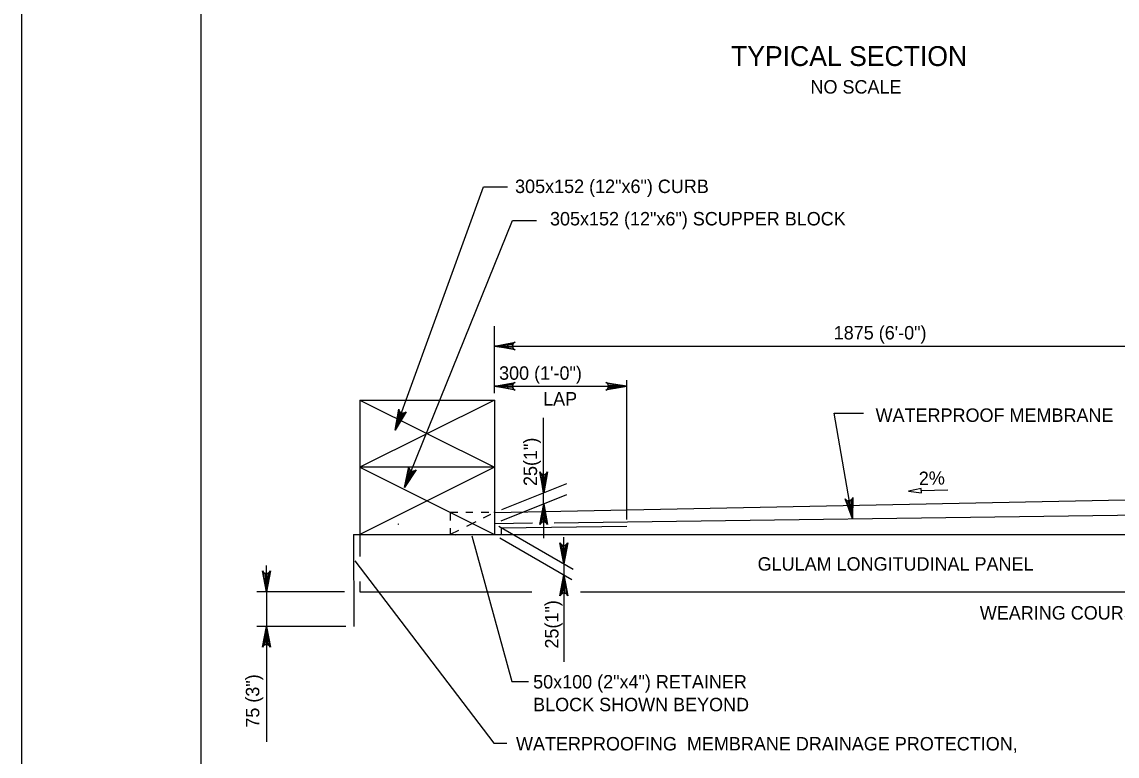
# Model space of a CAD drawing. Extents: x 638175 to 640495, y 294277 to 298435.
# Drawn here: x 638435.5 to 638679.7, y 296327.6 to 296491.5 of the extents above; entities that cross this region are included whole.
import ezdxf

# ---------------------------------------------------------------- set-up
doc = ezdxf.new("R2010")
doc.units = 0
for name, color, linetype in [('2', 7, 'Continuous'), ('3', 7, 'Continuous'), ('4', 7, 'Continuous'), ('62', 7, 'Continuous'), ('PLT-BNDY', 7, 'Continuous')]:
    doc.layers.add(name, color=color, linetype=linetype)

msp = doc.modelspace()

# ---------------------------------------------------------------- linework, layer by layer
at = {"layer": '2'}
for p, q in [((638475.46, 296074.46), (638475.46, 296638.46)), ((638636.04, 296386.88), (638641.97, 296387.03)), ((638636.04, 296386.88), (638641.97, 296387.03)), ((638544.74, 296344.32), (638548.41, 296344.32)), ((638544.74, 296344.32), (638548.41, 296344.32)), ((638540.68, 296330.53), (638543.61, 296330.53)), ((638540.68, 296330.53), (638543.61, 296330.53))]:
    msp.add_line(p, q, dxfattribs=at)
for points in [[(638636.05, 296386.4), (638636.02, 296387.35), (638633.2, 296386.8)], [(638636.05, 296386.4), (638636.02, 296387.35), (638633.2, 296386.8)], [(638540.82, 296382.01), (638540.88, 296382.12), (638540.83, 296382.14)], [(638540.82, 296382.01), (638540.88, 296382.12), (638540.83, 296382.14)], [(638519.36, 296379.47), (638519.38, 296379.35), (638519.43, 296379.37)], [(638519.36, 296379.47), (638519.38, 296379.35), (638519.43, 296379.37)], [(638532, 296377.09), (638532.02, 296376.97), (638532.08, 296377)], [(638532, 296377.09), (638532.02, 296376.97), (638532.08, 296377)]]:
    msp.add_lwpolyline(points, close=True, dxfattribs=at)
for points in [[(638535.76, 296376.81), (638544.74, 296344.32)], [(638535.76, 296376.81), (638544.74, 296344.32)], [(638509.72, 296371.19), (638540.68, 296330.53)], [(638509.72, 296371.19), (638540.68, 296330.53)]]:
    msp.add_lwpolyline(points, dxfattribs=at)
at = {"layer": '3'}
for p, q in [((638510.8, 296407.11), (638540.82, 296407.11)), ((638510.8, 296407.11), (638540.82, 296392.1)), ((638540.82, 296407.11), (638510.8, 296392.1)), ((638510.8, 296407.11), (638510.8, 296372.22)), ((638510.8, 296407.11), (638540.82, 296407.11)), ((638510.8, 296407.11), (638540.82, 296392.1)), ((638540.82, 296407.11), (638510.8, 296392.1)), ((638510.8, 296407.11), (638510.8, 296372.22)), ((638540.82, 296407.11), (638540.82, 296377.09)), ((638540.82, 296407.11), (638540.82, 296377.09)), ((638540.82, 296392.1), (638510.8, 296392.1)), ((638540.82, 296392.1), (638510.8, 296377.09)), ((638510.8, 296392.1), (638540.82, 296377.09)), ((638540.82, 296392.1), (638510.8, 296392.1)), ((638540.82, 296392.1), (638510.8, 296377.09)), ((638510.8, 296392.1), (638540.82, 296377.09)), ((638540.82, 296382.01), (638732.17, 296385.84)), ((638540.82, 296382.01), (638732.17, 296385.84)), ((638532.71, 296382.01), (638530.98, 296382.01)), ((638530.98, 296382.01), (638530.98, 296380.23)), ((638532.71, 296382.01), (638530.98, 296382.01)), ((638530.98, 296382.01), (638530.98, 296380.23)), ((638536.01, 296382.01), (638534.43, 296382.01)), ((638536.01, 296382.01), (638534.43, 296382.01)), ((638539.61, 296382.01), (638537.86, 296382.01)), ((638539.61, 296382.01), (638537.86, 296382.01)), ((638554.15, 296379.73), (638774.15, 296382.67)), ((638554.15, 296379.73), (638774.15, 296382.67)), ((638540.82, 296379.55), (638549.36, 296379.67)), ((638540.82, 296379.55), (638549.36, 296379.67)), ((638542.34, 296378.56), (638570.35, 296378.93)), ((638542.34, 296378.56), (638570.35, 296378.93)), ((638509.44, 296377.09), (638509.46, 296356.59)), ((638509.44, 296377.09), (638542.34, 296377.09)), ((638509.44, 296377.09), (638509.46, 296356.59)), ((638509.44, 296377.09), (638542.34, 296377.09)), ((638530.98, 296378.5), (638530.98, 296377.14)), ((638530.98, 296378.5), (638530.98, 296377.14)), ((638542.34, 296378.56), (638542.34, 296377.09)), ((638542.34, 296378.56), (638542.34, 296377.09)), ((638542.34, 296377.09), (638774.5, 296377.09)), ((638542.34, 296377.09), (638774.5, 296377.09)), ((638510.8, 296366.63), (638510.8, 296364.3)), ((638510.8, 296366.63), (638510.8, 296364.3)), ((638510.8, 296364.3), (638549.21, 296364.3)), ((638510.8, 296364.3), (638549.21, 296364.3)), ((638560.04, 296364.3), (638735.33, 296364.3)), ((638560.04, 296364.3), (638735.33, 296364.3))]:
    msp.add_line(p, q, dxfattribs=at)
at = {"layer": '4'}
for p, q in [((638538.42, 296454.66), (638543.77, 296454.66)), ((638538.42, 296454.66), (638543.77, 296454.66)), ((638544.85, 296447.2), (638550.19, 296447.2)), ((638544.85, 296447.2), (638550.19, 296447.2)), ((638540.82, 296408.65), (638540.82, 296423.59)), ((638540.82, 296408.65), (638540.82, 296423.59)), ((638540.82, 296419.16), (638725.37, 296419.16)), ((638540.82, 296419.16), (638725.37, 296419.16)), ((638570.35, 296380.47), (638570.35, 296411.51)), ((638570.35, 296380.47), (638570.35, 296411.51)), ((638540.82, 296410.18), (638570.35, 296410.18)), ((638540.82, 296410.18), (638570.35, 296410.18)), ((638616.62, 296404.14), (638623.15, 296404.14)), ((638616.62, 296404.14), (638623.15, 296404.14)), ((638551.8, 296389.27), (638551.8, 296403.14)), ((638551.8, 296389.27), (638551.8, 296403.14)), ((638542.52, 296382.7), (638557.01, 296388.51)), ((638542.52, 296382.7), (638557.01, 296388.51)), ((638551.8, 296383.85), (638551.8, 296386.31)), ((638551.8, 296383.85), (638551.8, 296386.31)), ((638542.33, 296380.16), (638557.01, 296386.05)), ((638542.33, 296380.16), (638557.01, 296386.05)), ((638541.8, 296378.98), (638558.39, 296369.36)), ((638541.8, 296378.98), (638558.39, 296369.36)), ((638551.8, 296380.9), (638551.8, 296376.29)), ((638551.8, 296380.9), (638551.8, 296376.29)), ((638556.32, 296373.53), (638556.32, 296376.48)), ((638556.32, 296373.53), (638556.32, 296376.48)), ((638542.06, 296376.37), (638558.09, 296367.07)), ((638542.06, 296376.37), (638558.09, 296367.07)), ((638489.99, 296367.25), (638489.99, 296370.2)), ((638489.99, 296367.25), (638489.99, 296370.2)), ((638556.32, 296370.58), (638556.32, 296368.12)), ((638556.32, 296370.58), (638556.32, 296368.12)), ((638507.41, 296364.3), (638487.87, 296364.3)), ((638507.41, 296364.3), (638487.87, 296364.3)), ((638489.99, 296364.3), (638489.99, 296356.59)), ((638489.99, 296364.3), (638489.99, 296356.59)), ((638556.32, 296365.16), (638556.32, 296348.66)), ((638556.32, 296365.16), (638556.32, 296348.66)), ((638507.66, 296356.59), (638487.87, 296356.59)), ((638507.66, 296356.59), (638487.87, 296356.59)), ((638489.99, 296353.64), (638489.99, 296330.83)), ((638489.99, 296353.64), (638489.99, 296330.83))]:
    msp.add_line(p, q, dxfattribs=at)
for points in [[(638518.73, 296400.39), (638538.42, 296454.66)], [(638518.73, 296400.39), (638538.42, 296454.66)], [(638520.81, 296387.55), (638544.85, 296447.2)], [(638520.81, 296387.55), (638544.85, 296447.2)], [(638540.82, 296419.16), (638545.48, 296420.04), (638545.12, 296419.79), (638544.93, 296419.48), (638544.88, 296419.16), (638544.93, 296418.85), (638545.12, 296418.54), (638545.48, 296418.29), (638540.82, 296419.16), (638545.12, 296418.54), (638544.93, 296418.85), (638540.82, 296419.16), (638544.88, 296419.16), (638544.93, 296419.48), (638540.82, 296419.16), (638545.12, 296419.79)], [(638540.82, 296419.16), (638545.48, 296420.04), (638545.12, 296419.79), (638544.93, 296419.48), (638544.88, 296419.16), (638544.93, 296418.85), (638545.12, 296418.54), (638545.48, 296418.29), (638540.82, 296419.16), (638545.12, 296418.54), (638544.93, 296418.85), (638540.82, 296419.16), (638544.88, 296419.16), (638544.93, 296419.48), (638540.82, 296419.16), (638545.12, 296419.79)], [(638540.82, 296410.18), (638545.48, 296411.05), (638545.12, 296410.8), (638544.93, 296410.49), (638544.88, 296410.18), (638544.93, 296409.87), (638545.12, 296409.55), (638545.48, 296409.31), (638540.82, 296410.18), (638545.12, 296409.55), (638544.93, 296409.87), (638540.82, 296410.18), (638544.88, 296410.18), (638544.93, 296410.49), (638540.82, 296410.18), (638545.12, 296410.8)], [(638540.82, 296410.18), (638545.48, 296411.05), (638545.12, 296410.8), (638544.93, 296410.49), (638544.88, 296410.18), (638544.93, 296409.87), (638545.12, 296409.55), (638545.48, 296409.31), (638540.82, 296410.18), (638545.12, 296409.55), (638544.93, 296409.87), (638540.82, 296410.18), (638544.88, 296410.18), (638544.93, 296410.49), (638540.82, 296410.18), (638545.12, 296410.8)], [(638570.35, 296410.18), (638565.68, 296409.31), (638566.04, 296409.55), (638566.23, 296409.87), (638566.28, 296410.18), (638566.23, 296410.49), (638566.04, 296410.8), (638565.68, 296411.05), (638570.35, 296410.18), (638566.04, 296410.8), (638566.23, 296410.49), (638570.35, 296410.18), (638566.28, 296410.18), (638566.23, 296409.87), (638570.35, 296410.18), (638566.04, 296409.55)], [(638570.35, 296410.18), (638565.68, 296409.31), (638566.04, 296409.55), (638566.23, 296409.87), (638566.28, 296410.18), (638566.23, 296410.49), (638566.04, 296410.8), (638565.68, 296411.05), (638570.35, 296410.18), (638566.04, 296410.8), (638566.23, 296410.49), (638570.35, 296410.18), (638566.28, 296410.18), (638566.23, 296409.87), (638570.35, 296410.18), (638566.04, 296409.55)], [(638518.73, 296400.39), (638519.5, 296405.07), (638519.61, 296404.65), (638519.85, 296404.37), (638520.12, 296404.21), (638520.43, 296404.15), (638520.79, 296404.22), (638521.15, 296404.47), (638518.73, 296400.39), (638520.79, 296404.22), (638520.43, 296404.15), (638518.73, 296400.39), (638520.12, 296404.21), (638519.85, 296404.37), (638518.73, 296400.39), (638519.61, 296404.65)], [(638518.73, 296400.39), (638519.5, 296405.07), (638519.61, 296404.65), (638519.85, 296404.37), (638520.12, 296404.21), (638520.43, 296404.15), (638520.79, 296404.22), (638521.15, 296404.47), (638518.73, 296400.39), (638520.79, 296404.22), (638520.43, 296404.15), (638518.73, 296400.39), (638520.12, 296404.21), (638519.85, 296404.37), (638518.73, 296400.39), (638519.61, 296404.65)], [(638620.71, 296380.62), (638616.62, 296404.14)], [(638620.71, 296380.62), (638616.62, 296404.14)], [(638520.81, 296387.55), (638521.74, 296392.2), (638521.84, 296391.77), (638522.06, 296391.48), (638522.33, 296391.32), (638522.64, 296391.25), (638523, 296391.31), (638523.36, 296391.55), (638520.81, 296387.55), (638523, 296391.31), (638522.64, 296391.25), (638520.81, 296387.55), (638522.33, 296391.32), (638522.06, 296391.48), (638520.81, 296387.55), (638521.84, 296391.77)], [(638520.81, 296387.55), (638521.74, 296392.2), (638521.84, 296391.77), (638522.06, 296391.48), (638522.33, 296391.32), (638522.64, 296391.25), (638523, 296391.31), (638523.36, 296391.55), (638520.81, 296387.55), (638523, 296391.31), (638522.64, 296391.25), (638520.81, 296387.55), (638522.33, 296391.32), (638522.06, 296391.48), (638520.81, 296387.55), (638521.84, 296391.77)], [(638551.82, 296386.43), (638550.94, 296391.09), (638551.19, 296390.73), (638551.5, 296390.54), (638551.82, 296390.49), (638552.13, 296390.54), (638552.44, 296390.73), (638552.69, 296391.09), (638551.82, 296386.43), (638552.44, 296390.73), (638552.13, 296390.54), (638551.82, 296386.43), (638551.82, 296390.49), (638551.5, 296390.54), (638551.82, 296386.43), (638551.19, 296390.73)], [(638551.82, 296386.43), (638550.94, 296391.09), (638551.19, 296390.73), (638551.5, 296390.54), (638551.82, 296390.49), (638552.13, 296390.54), (638552.44, 296390.73), (638552.69, 296391.09), (638551.82, 296386.43), (638552.44, 296390.73), (638552.13, 296390.54), (638551.82, 296386.43), (638551.82, 296390.49), (638551.5, 296390.54), (638551.82, 296386.43), (638551.19, 296390.73)], [(638551.82, 296383.97), (638552.69, 296379.31), (638552.44, 296379.66), (638552.13, 296379.85), (638551.82, 296379.9), (638551.5, 296379.85), (638551.19, 296379.66), (638550.94, 296379.31), (638551.82, 296383.97), (638551.19, 296379.66), (638551.5, 296379.85), (638551.82, 296383.97), (638551.82, 296379.9), (638552.13, 296379.85), (638551.82, 296383.97), (638552.44, 296379.66)], [(638551.82, 296383.97), (638552.69, 296379.31), (638552.44, 296379.66), (638552.13, 296379.85), (638551.82, 296379.9), (638551.5, 296379.85), (638551.19, 296379.66), (638550.94, 296379.31), (638551.82, 296383.97), (638551.19, 296379.66), (638551.5, 296379.85), (638551.82, 296383.97), (638551.82, 296379.9), (638552.13, 296379.85), (638551.82, 296383.97), (638552.44, 296379.66)], [(638620.71, 296380.62), (638619.05, 296385.06), (638619.36, 296384.75), (638619.7, 296384.62), (638620.01, 296384.62), (638620.31, 296384.73), (638620.59, 296384.96), (638620.77, 296385.36), (638620.71, 296380.62), (638620.59, 296384.96), (638620.31, 296384.73), (638620.71, 296380.62), (638620.01, 296384.62), (638619.7, 296384.62), (638620.71, 296380.62), (638619.36, 296384.75)], [(638620.71, 296380.62), (638619.05, 296385.06), (638619.36, 296384.75), (638619.7, 296384.62), (638620.01, 296384.62), (638620.31, 296384.73), (638620.59, 296384.96), (638620.77, 296385.36), (638620.71, 296380.62), (638620.59, 296384.96), (638620.31, 296384.73), (638620.71, 296380.62), (638620.01, 296384.62), (638619.7, 296384.62), (638620.71, 296380.62), (638619.36, 296384.75)], [(638556.32, 296370.56), (638555.44, 296375.22), (638555.69, 296374.86), (638556, 296374.68), (638556.32, 296374.62), (638556.63, 296374.68), (638556.94, 296374.86), (638557.19, 296375.22), (638556.32, 296370.56), (638556.94, 296374.86), (638556.63, 296374.68), (638556.32, 296370.56), (638556.32, 296374.62), (638556, 296374.68), (638556.32, 296370.56), (638555.69, 296374.86)], [(638556.32, 296370.56), (638555.44, 296375.22), (638555.69, 296374.86), (638556, 296374.68), (638556.32, 296374.62), (638556.63, 296374.68), (638556.94, 296374.86), (638557.19, 296375.22), (638556.32, 296370.56), (638556.94, 296374.86), (638556.63, 296374.68), (638556.32, 296370.56), (638556.32, 296374.62), (638556, 296374.68), (638556.32, 296370.56), (638555.69, 296374.86)], [(638489.99, 296364.3), (638489.11, 296368.96), (638489.36, 296368.6), (638489.67, 296368.41), (638489.99, 296368.36), (638490.3, 296368.41), (638490.61, 296368.6), (638490.86, 296368.96), (638489.99, 296364.3), (638490.61, 296368.6), (638490.3, 296368.41), (638489.99, 296364.3), (638489.99, 296368.36), (638489.67, 296368.41), (638489.99, 296364.3), (638489.36, 296368.6)], [(638489.99, 296364.3), (638489.11, 296368.96), (638489.36, 296368.6), (638489.67, 296368.41), (638489.99, 296368.36), (638490.3, 296368.41), (638490.61, 296368.6), (638490.86, 296368.96), (638489.99, 296364.3), (638490.61, 296368.6), (638490.3, 296368.41), (638489.99, 296364.3), (638489.99, 296368.36), (638489.67, 296368.41), (638489.99, 296364.3), (638489.36, 296368.6)], [(638556.32, 296368.1), (638557.2, 296363.44), (638556.95, 296363.8), (638556.63, 296363.98), (638556.32, 296364.03), (638556.01, 296363.98), (638555.7, 296363.8), (638555.45, 296363.44), (638556.32, 296368.1), (638555.7, 296363.8), (638556.01, 296363.98), (638556.32, 296368.1), (638556.32, 296364.03), (638556.63, 296363.98), (638556.32, 296368.1), (638556.95, 296363.8)], [(638556.32, 296368.1), (638557.2, 296363.44), (638556.95, 296363.8), (638556.63, 296363.98), (638556.32, 296364.03), (638556.01, 296363.98), (638555.7, 296363.8), (638555.45, 296363.44), (638556.32, 296368.1), (638555.7, 296363.8), (638556.01, 296363.98), (638556.32, 296368.1), (638556.32, 296364.03), (638556.63, 296363.98), (638556.32, 296368.1), (638556.95, 296363.8)], [(638489.99, 296356.59), (638490.86, 296351.93), (638490.61, 296352.29), (638490.3, 296352.47), (638489.99, 296352.53), (638489.67, 296352.47), (638489.36, 296352.29), (638489.11, 296351.93), (638489.99, 296356.59), (638489.36, 296352.29), (638489.67, 296352.47), (638489.99, 296356.59), (638489.99, 296352.53), (638490.3, 296352.47), (638489.99, 296356.59), (638490.61, 296352.29)], [(638489.99, 296356.59), (638490.86, 296351.93), (638490.61, 296352.29), (638490.3, 296352.47), (638489.99, 296352.53), (638489.67, 296352.47), (638489.36, 296352.29), (638489.11, 296351.93), (638489.99, 296356.59), (638489.36, 296352.29), (638489.67, 296352.47), (638489.99, 296356.59), (638489.99, 296352.53), (638490.3, 296352.47), (638489.99, 296356.59), (638490.61, 296352.29)]]:
    msp.add_lwpolyline(points, dxfattribs=at)
for points in [[(638543.77, 296419.66), (638543.77, 296418.67), (638540.82, 296419.16)], [(638543.77, 296419.66), (638543.77, 296418.67), (638540.82, 296419.16)], [(638543.77, 296410.67), (638543.77, 296409.69), (638540.82, 296410.18)], [(638543.77, 296410.67), (638543.77, 296409.69), (638540.82, 296410.18)], [(638567.39, 296410.67), (638567.39, 296409.69), (638570.35, 296410.18)], [(638567.39, 296410.67), (638567.39, 296409.69), (638570.35, 296410.18)], [(638518.73, 296400.39), (638518.8, 296400.49), (638518.75, 296400.51)], [(638518.73, 296400.39), (638518.8, 296400.49), (638518.75, 296400.51)], [(638551.31, 296389.27), (638552.29, 296389.27), (638551.8, 296386.31)], [(638551.31, 296389.27), (638552.29, 296389.27), (638551.8, 296386.31)], [(638520.81, 296387.55), (638520.88, 296387.65), (638520.82, 296387.67)], [(638520.81, 296387.55), (638520.88, 296387.65), (638520.82, 296387.67)], [(638551.31, 296380.9), (638552.29, 296380.9), (638551.8, 296383.85)], [(638551.31, 296380.9), (638552.29, 296380.9), (638551.8, 296383.85)], [(638540.82, 296382.01), (638540.88, 296382.12), (638540.83, 296382.14)], [(638540.82, 296382.01), (638540.88, 296382.12), (638540.83, 296382.14)], [(638620.71, 296380.62), (638620.45, 296383.57), (638619.96, 296383.49)], [(638620.71, 296380.62), (638620.45, 296383.57), (638619.96, 296383.49)], [(638519.36, 296379.47), (638519.38, 296379.35), (638519.43, 296379.37)], [(638519.36, 296379.47), (638519.38, 296379.35), (638519.43, 296379.37)], [(638532, 296377.09), (638532.02, 296376.97), (638532.08, 296377)], [(638532, 296377.09), (638532.02, 296376.97), (638532.08, 296377)], [(638555.82, 296373.53), (638556.81, 296373.53), (638556.32, 296370.58)], [(638555.82, 296373.53), (638556.81, 296373.53), (638556.32, 296370.58)], [(638489.49, 296367.25), (638490.48, 296367.25), (638489.99, 296364.3)], [(638489.49, 296367.25), (638490.48, 296367.25), (638489.99, 296364.3)], [(638555.82, 296365.16), (638556.81, 296365.16), (638556.32, 296368.12)], [(638555.82, 296365.16), (638556.81, 296365.16), (638556.32, 296368.12)], [(638489.49, 296353.64), (638490.48, 296353.64), (638489.99, 296356.59)], [(638489.49, 296353.64), (638490.48, 296353.64), (638489.99, 296356.59)]]:
    msp.add_lwpolyline(points, close=True, dxfattribs=at)
at = {"layer": '62'}
for p, q in [((638539.97, 296381.59), (638538.32, 296380.77)), ((638539.97, 296381.59), (638538.32, 296380.77)), ((638536.68, 296379.94), (638534.57, 296378.89)), ((638536.68, 296379.94), (638534.57, 296378.89)), ((638532.82, 296378.01), (638530.98, 296377.09)), ((638532.82, 296378.01), (638530.98, 296377.09))]:
    msp.add_line(p, q, dxfattribs=at)
at = {"layer": 'PLT-BNDY'}
msp.add_lwpolyline([(638435.46, 296653.46), (639276.46, 296653.46), (639276.46, 296059.46), (638435.46, 296059.46)], close=True, dxfattribs=at)

# ---------------------------------------------------------------- texts
at = {"layer": '4'}
for s, height, p in [('TYPICAL SECTION', 4.4292, (638593.6, 296481.65)), ('NO SCALE', 3, (638611.32, 296475.5)), ('305x152 (12"x6") CURB', 3, (638545.44, 296453.3)), ('305x152 (12"x6") CURB', 3, (638545.44, 296453.3)), ('305x152 (12"x6") SCUPPER BLOCK', 3, (638553.23, 296446.07)), ('305x152 (12"x6") SCUPPER BLOCK', 3, (638553.23, 296446.07)), ('1875 (6\'-0")', 3, (638616.5, 296420.62)), ('1875 (6\'-0")', 3, (638616.5, 296420.62)), ('300 (1\'-0")', 3, (638541.87, 296411.63)), ('300 (1\'-0")', 3, (638541.87, 296411.63)), ('LAP', 3, (638551.69, 296405.88)), ('LAP', 3, (638551.69, 296405.88)), ('WATERPROOF MEMBRANE', 3, (638625.84, 296402.23)), ('WATERPROOF MEMBRANE', 3, (638625.84, 296402.23)), ('GLULAM LONGITUDINAL PANEL', 3, (638599.53, 296369.03)), ('GLULAM LONGITUDINAL PANEL', 3, (638599.53, 296369.03)), ('WEARING COURSE', 3, (638649.08, 296358.11)), ('50x100 (2"x4") RETAINER', 3, (638549.47, 296342.73)), ('50x100 (2"x4") RETAINER', 3, (638549.47, 296342.73)), ('BLOCK SHOWN BEYOND', 3, (638549.47, 296337.65)), ('BLOCK SHOWN BEYOND', 3, (638549.47, 296337.65)), ('WATERPROOFING  MEMBRANE DRAINAGE PROTECTION,', 3, (638545.65, 296328.9)), ('WATERPROOFING  MEMBRANE DRAINAGE PROTECTION,', 3, (638545.65, 296328.9))]:
    msp.add_text(s, height=height, dxfattribs=at).set_placement(p)
for s, rotation, p in [('25(1")', 90, (638550.35, 296387.92)), ('25(1")', 90, (638550.35, 296387.92)), ('2%', 1.5039, (638635.52, 296388.1)), ('2%', 1.5039, (638635.52, 296388.1)), ('25(1")', 90, (638555.12, 296351.64)), ('25(1")', 90, (638555.12, 296351.64)), ('75 (3")', 90, (638488.4, 296333.99)), ('75 (3")', 90, (638488.4, 296333.99))]:
    msp.add_text(s, height=3, rotation=rotation, dxfattribs=at).set_placement(p)

doc.saveas('drawing.dxf')
